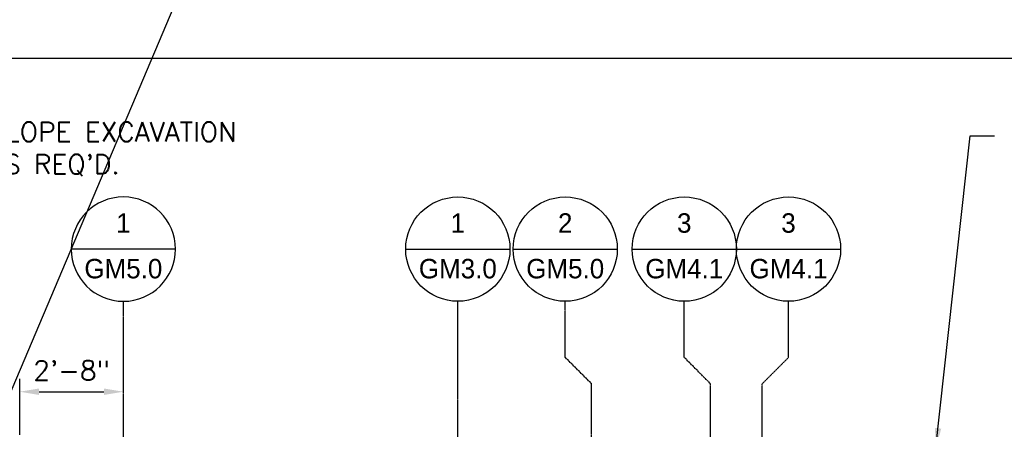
# Model space of a CAD drawing. Extents: x -285 to 5863, y 308 to 3178.
# Tile 532 of 622: x 4823 to 5127, y 990 to 1116. Entities that reach past the tile are written whole.
import ezdxf
from ezdxf.enums import TextEntityAlignment as Align

# ---------------------------------------------------------------- set-up
doc = ezdxf.new("R2010")
doc.units = 0
doc.header["$MEASUREMENT"] = 0
doc.header["$PDSIZE"] = 1
doc.linetypes.add('CENTER1', pattern=[0.6625, 0.5, -0.075, 0.0125, -0.075])
doc.layers.get('0').update_dxf_attribs({"color": 255, "linetype": 'CONTINUOUS'})
doc.layers.get('DEFPOINTS').update_dxf_attribs({"linetype": 'CONTINUOUS'})
for name, color, linetype in [('CENTERLINE', 3, 'CENTER1'), ('DIM', 3, 'CONTINUOUS'), ('TAG', 3, 'CONTINUOUS'), ('TEXT', 3, 'CONTINUOUS')]:
    doc.layers.add(name, color=color, linetype=linetype)
doc.layers.add('FREEZE-OUTLINE-TITLES', color=60, linetype='CONTINUOUS', plot=False)
doc.styles.add('SIMPFRAC', font='simpfrac')
doc.styles.add('SIMPLEX', font='simplex')
doc.dimstyles.new('DIM64', dxfattribs={"dimscale": 64, "dimtxt": 0.09375, "dimasz": 0.09375, "dimexe": 0.0625, "dimexo": 0.0625, "dimgap": 0.046875, "dimtad": 1, "dimdec": 4, "dimzin": 3, "dimdsep": 46, "dimlunit": 4, "dimtxsty": 'SIMPLEX', "dimcen": 0, "dimclrd": 256, "dimclre": 256, "dimclrt": 256, "dimadec": 0, "dimazin": 0, "dimtfac": 1, "dimtdec": 4, "dimtmove": 0, "dimatfit": 3, "dimfxl": 1, "dimfrac": 2, "dimtolj": 1, "dimtzin": 0, "dimarcsym": 0})

# ---------------------------------------------------------------- blocks, each defined once
blk = doc.blocks.new('*D56')
at = {"layer": 'DEFPOINTS', "color": 0, "transparency": 16777216}
for p in [(4855.48, 1001.26), (4855.48, 1001.26), (4823.48, 984.01)]:
    blk.add_point(p, dxfattribs=at)
at = {"layer": 'DIM', "lineweight": -2, "transparency": 16777216}
for p, q in [((4823.48, 988.01), (4823.48, 1005.26)), ((4829.48, 1001.26), (4849.48, 1001.26))]:
    blk.add_line(p, q, dxfattribs=at)
at = {"layer": 'DIM', "transparency": 16777216}
for points in [[(4829.48, 1002.26), (4829.48, 1000.26), (4823.48, 1001.26)], [(4849.48, 1002.26), (4849.48, 1000.26), (4855.48, 1001.26)]]:
    blk.add_solid(points, dxfattribs=at)
at = {"layer": 'DIM', "transparency": 16777216, "insert": (4839.48, 1007.83), "char_height": 6, "attachment_point": 5, "style": 'SIMPLEX'}
blk.add_mtext('\\A1;2\'-8"', dxfattribs=at)
blk = doc.blocks.new('KEY-DETAIL')
blk.add_line((-0.1911, 0), (0.1911, 0))
blk.add_circle((0, 0), 0.1911)
at = {"style": 'SIMPFRAC'}
for tag, p in [('DETAIL', (0, 0.1314)), ('SHEET', (0, -0.0358))]:
    blk.add_attdef(tag, text='', height=0.0781, dxfattribs=at).set_placement(p, align=Align.TOP_CENTER)

msp = doc.modelspace()

# ---------------------------------------------------------------- linework, layer by layer
msp.add_line((4526.86546, 307.96659), (5743.45636, 3178.14276))
at = {"layer": 'CENTERLINE'}
msp.add_line((4958.73595, 985.51471), (4958.73595, 1029.15474), dxfattribs=at)
at = {"layer": 'CENTERLINE', "linetype": 'CENTER1', "ltscale": 0.5}
msp.add_lwpolyline([(4855.47882, 985.01471), (4855.47882, 1029.15474)], dxfattribs=at)
at = {"layer": 'CENTERLINE', "flags": 128}
for points in [[(4999.97258, 985.01471), (4999.97258, 1003.74617), (4991.88359, 1011.83516), (4991.88359, 1029.15474)], [(5036.72529, 986.42659), (5036.72529, 1003.74617), (5028.6363, 1011.83516), (5028.6363, 1029.15474)], [(5052.72529, 986.42659), (5052.72529, 1003.74617), (5060.81428, 1011.83516), (5060.81428, 1029.15474)]]:
    msp.add_lwpolyline(points, dxfattribs=at)
at = {"layer": 'FREEZE-OUTLINE-TITLES', "linetype": 'Continuous'}
msp.add_lwpolyline([(5653.857, 1104.01471), (4609.857, 1104.01471), (4609.857, 564.00736), (5653.857, 564.00736)], close=True, dxfattribs=at)

# ---------------------------------------------------------------- block references
at = {"layer": 'TAG'}
ref = msp.add_blockref('KEY-DETAIL', (4855.47882, 1045.24373), dxfattribs=dict(at, xscale=-84.17985725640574, yscale=84.17985725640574, zscale=84.17985725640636))
ref.add_attrib('SHEET', 'GM5.0', dxfattribs={"height": 6, "style": 'SIMPFRAC'}).set_placement((4855.47882, 1042.22704), align=Align.TOP_CENTER)
ref.add_attrib('DETAIL', '1', dxfattribs={"layer": '0', "height": 6, "style": 'SIMPFRAC'}).set_placement((4855.47882, 1056.30491), align=Align.TOP_CENTER)
ref = msp.add_blockref('KEY-DETAIL', (4958.73595, 1045.24373), dxfattribs=dict(at, xscale=84.17985725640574, yscale=84.17985725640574, zscale=84.17985725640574))
ref.add_attrib('SHEET', 'GM3.0', dxfattribs={"height": 6, "style": 'SIMPFRAC'}).set_placement((4958.73595, 1042.22704), align=Align.TOP_CENTER)
ref.add_attrib('DETAIL', '1', dxfattribs={"layer": '0', "height": 6, "style": 'SIMPFRAC'}).set_placement((4958.73595, 1056.30491), align=Align.TOP_CENTER)
ref = msp.add_blockref('KEY-DETAIL', (4991.88359, 1045.24373), dxfattribs=dict(at, xscale=84.17985725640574, yscale=84.17985725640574, zscale=84.17985725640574))
ref.add_attrib('SHEET', 'GM5.0', dxfattribs={"height": 6, "style": 'SIMPFRAC'}).set_placement((4991.88359, 1042.22704), align=Align.TOP_CENTER)
ref.add_attrib('DETAIL', '2', dxfattribs={"layer": '0', "height": 6, "style": 'SIMPFRAC'}).set_placement((4991.88359, 1056.30491), align=Align.TOP_CENTER)
ref = msp.add_blockref('KEY-DETAIL', (5028.6363, 1045.24373), dxfattribs=dict(at, xscale=84.17985725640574, yscale=84.17985725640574, zscale=84.17985725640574))
ref.add_attrib('SHEET', 'GM4.1', dxfattribs={"height": 6, "style": 'SIMPFRAC'}).set_placement((5028.6363, 1042.22704), align=Align.TOP_CENTER)
ref.add_attrib('DETAIL', '3', dxfattribs={"layer": '0', "height": 6, "style": 'SIMPFRAC'}).set_placement((5028.6363, 1056.30491), align=Align.TOP_CENTER)
ref = msp.add_blockref('KEY-DETAIL', (5060.81428, 1045.24373), dxfattribs=dict(at, xscale=84.17985725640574, yscale=84.17985725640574, zscale=84.17985725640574))
ref.add_attrib('SHEET', 'GM4.1', dxfattribs={"height": 6, "style": 'SIMPFRAC'}).set_placement((5060.81428, 1042.22704), align=Align.TOP_CENTER)
ref.add_attrib('DETAIL', '3', dxfattribs={"layer": '0', "height": 6, "style": 'SIMPFRAC'}).set_placement((5060.81428, 1056.30491), align=Align.TOP_CENTER)

# ---------------------------------------------------------------- texts
at = {"layer": 'TEXT', "insert": (4813.99601, 1084.4339), "char_height": 6, "width": 90.2159827, "attachment_point": 1, "style": 'SIMPLEX'}
msp.add_mtext("SLOPE EXCAVATION AS REQ'D.", dxfattribs=at)

# ---------------------------------------------------------------- dimensions: what is measured, and where the dimension line sits
at = {"layer": 'DIM'}
dim = msp.add_linear_dim(base=(4855.47882, 1001.26161), p1=(4823.47882, 984.01471), p2=(4855.47882, 1001.26161), dimstyle='DIM64', override={"dimse2": 1}, dxfattribs=at)
dim.commit()
dim.dimension.update_dxf_attribs({"geometry": '*D56', "text_midpoint": (4839.47882, 1007.83304)})

# ---------------------------------------------------------------- leaders
at = {"layer": 'TEXT'}
msp.add_leader([(5106.33089, 984.01471), (5116.90816, 1080.23882), (5124.40863, 1080.23882)], dimstyle='DIM64', dxfattribs=at)

doc.saveas('drawing.dxf')
